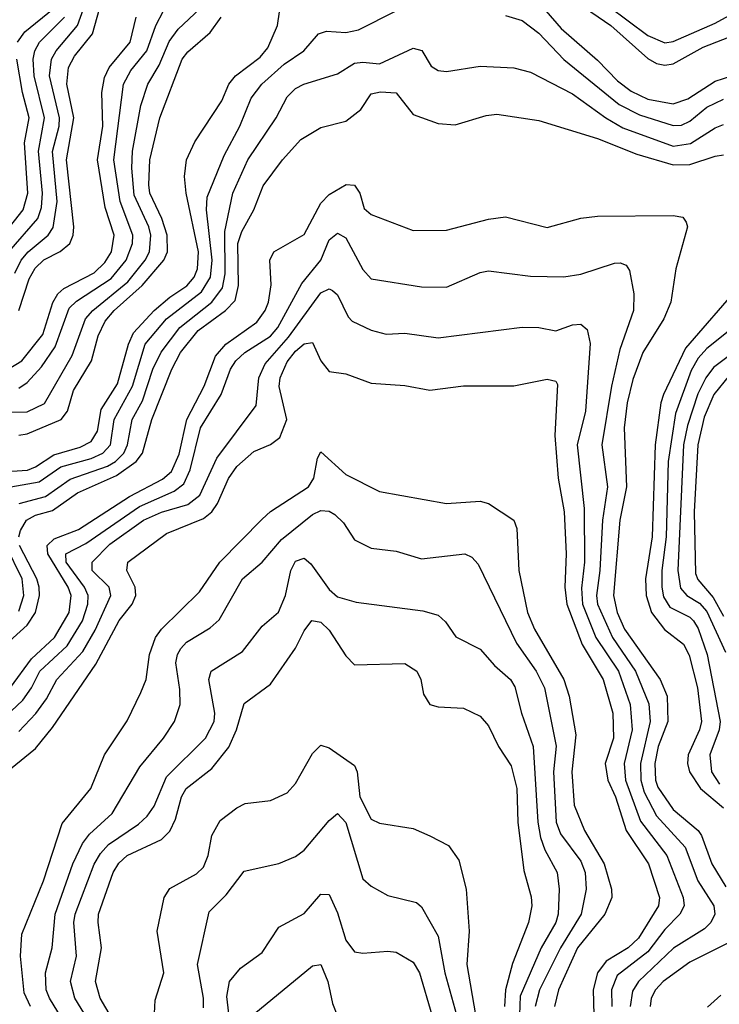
# Model space of a CAD drawing. Header units: inches. Extents: x 990535 to 1117859, y 769386 to 892122.
# Tile 920 of 1056: x 1071692 to 1073360, y 856755 to 859104. Entities that reach past the tile are written whole.
import ezdxf

# ---------------------------------------------------------------- set-up
doc = ezdxf.new("R2010")
doc.units = ezdxf.units.IN
doc.header["$MEASUREMENT"] = 0
doc.layers.add('B0875', color=7, linetype='Continuous')

msp = doc.modelspace()

# ---------------------------------------------------------------- linework, layer by layer
at = {"layer": 'B0875', "color": 5}
for points, elevation in [([(1071680.7, 858499.3), (1071696, 858530), (1071712.4, 858550), (1071759.8, 858590), (1071772, 858608), (1071781.4, 858670), (1071770.5, 858789.5), (1071785.9, 858850), (1071786.7, 858870), (1071763, 858970), (1071768.3, 859010), (1071779.3, 859030), (1071829.8, 859090.2), (1071865.4, 859190)], 3840), ([(1072910, 859167.7), (1072983.1, 859083.1), (1073070, 859007.3), (1073117.7, 858957.7), (1073150, 858933.1), (1073190, 858914.5), (1073250, 858903), (1073285, 858915), (1073350, 858957.2), (1073390, 858969.8), (1073430, 858973.3), (1073520.7, 858960.7), (1073590, 858968.4), (1073630, 858992.9), (1073690, 859080.4), (1073730, 859106.7)], 3680), ([(1073023.5, 859143.5), (1073101.3, 859090), (1073190, 859011.3), (1073210, 858999.4), (1073230, 858995.1), (1073250, 858998.3), (1073321.9, 859038.1), (1073430, 859080.5), (1073470, 859086.1), (1073530, 859077), (1073550, 859080.7), (1073670.7, 859169.3)], 3720), ([(1071610, 858166.8), (1071710, 858168.7), (1071751.6, 858188.4), (1071817, 858303), (1071849.3, 858390.7), (1071866.3, 858410), (1071950, 858478.8), (1071991.1, 858530), (1072001.2, 858550), (1072004.7, 858590), (1071999.9, 858610), (1071965.2, 858685.2), (1071959.3, 858750), (1071961.1, 858790), (1071980.9, 858899.1), (1071997.4, 858950), (1072024.6, 858995.4), (1072048.2, 859051.8), (1072070, 859081.6), (1072121.6, 859130)], 3740), ([(1071635.5, 858024.5), (1071710.7, 858029.3), (1071730, 858037.1), (1071773.7, 858066.3), (1071835.9, 858084.1), (1071862.3, 858097.7), (1071877.6, 858122.4), (1071886, 858174), (1071925, 858235), (1071951.5, 858330), (1071963.2, 858356.8), (1072012.7, 858410), (1072050, 858442.3), (1072090.7, 858469.3), (1072108.2, 858490), (1072115.7, 858510), (1072118.5, 858550), (1072088.9, 858690), (1072085.2, 858730), (1072089.9, 858769.9), (1072110, 858812.5), (1072174.1, 858910), (1072190.8, 858950), (1072206.4, 858970), (1072265.3, 859014.7), (1072283.3, 859036.7), (1072306.6, 859090), (1072315.3, 859150)], 3680), ([(1071687.1, 859050), (1071704.7, 859075.3), (1071771.7, 859130)], 3880), ([(1071690, 858410), (1071714.4, 858485.6), (1071728.9, 858511.1), (1071750, 858530.8), (1071788.9, 858551.1), (1071811.9, 858570), (1071819.7, 858590), (1071820.9, 858610), (1071803.5, 858770), (1071820.8, 858870), (1071804.3, 858950), (1071808.1, 858990), (1071823, 859017), (1071865.4, 859070), (1071888.3, 859150)], 3820), ([(1073096, 859136), (1073190, 859066.2), (1073230, 859048.7), (1073250, 859051.8), (1073350, 859095.5), (1073450, 859150.1)], 3740), ([(1071650, 858261.9), (1071697.4, 858290), (1071747.1, 858352.9), (1071770.9, 858429.1), (1071783, 858450), (1071797.4, 858462.6), (1071870, 858500.2), (1071895.1, 858524.9), (1071910.6, 858550), (1071917.3, 858590), (1071896.2, 858656.2), (1071877.7, 858770), (1071890.3, 858850), (1071888.2, 858930), (1071893.9, 858966.1), (1071905.6, 858990), (1071955.5, 859050), (1071969.4, 859110)], 3780), ([(1071666.5, 858550), (1071735.1, 858630), (1071743.7, 858656.3), (1071746.6, 858690), (1071736.8, 858790), (1071751.6, 858870), (1071726.4, 858970), (1071724.1, 859010), (1071728.3, 859030), (1071739.5, 859050), (1071798.7, 859110)], 3860), ([(1071670.7, 857989.3), (1071738.7, 858001.3), (1071790, 858037.2), (1071862.5, 858057.5), (1071890, 858069.8), (1071908.5, 858090), (1071917.5, 858150), (1071961, 858230), (1071991.2, 858330), (1072042.2, 858390), (1072125.3, 858454.7), (1072147.1, 858490), (1072151.3, 858530), (1072137.3, 858650), (1072139.3, 858680.7), (1072179.7, 858780.3), (1072217.2, 858850), (1072243.6, 858916.4), (1072269.6, 858950.4), (1072322.3, 858997.7), (1072369.9, 859030), (1072404.2, 859070), (1072423.8, 859076.2), (1072470, 859073.7), (1072500.2, 859079.8), (1072590, 859124.9)], 3660), ([(1071690, 858224.6), (1071710, 858238.7), (1071743.9, 858276.1), (1071776.8, 858323.2), (1071810, 858415.5), (1071827.2, 858432.8), (1071910, 858486.7), (1071945.6, 858530), (1071961.4, 858570), (1071961.6, 858590), (1071931.5, 858670), (1071916.8, 858770), (1071939.6, 858950), (1071957, 858983), (1071995, 859030), (1072017, 859090), (1072035.1, 859124.9)], 3760), ([(1071690, 858113.1), (1071710, 858116.4), (1071790.7, 858150), (1071806.4, 858170), (1071820.6, 858219.4), (1071863.3, 858290), (1071879.2, 858350), (1071895.6, 858384.4), (1071917.6, 858410), (1071984, 858470), (1072035.9, 858530), (1072044.6, 858550), (1072043.8, 858590), (1072030.9, 858630), (1072002.5, 858690), (1071999.6, 858710), (1072002.5, 858770), (1072026.5, 858870), (1072079.1, 859010), (1072092.8, 859027.2), (1072146.6, 859073.4), (1072172.5, 859110)], 3720), ([(1072850, 859114.2), (1072890, 859102.3), (1072930, 859071.7), (1072989, 859009), (1073121.5, 858901.5), (1073170, 858876.7), (1073250, 858851.6), (1073270, 858852.3), (1073290, 858861.5), (1073330, 858895), (1073370, 858914.7)], 3660), ([(1071691.2, 857950), (1071753.8, 857966.2), (1071812.1, 858007.9), (1071901.3, 858038.7), (1071920.3, 858050), (1071940.3, 858070), (1071949.4, 858090), (1071960.2, 858150), (1071985, 858195), (1072009.5, 858270.5), (1072029.1, 858310.9), (1072073.8, 858370), (1072150.5, 858430), (1072175.7, 858464.3), (1072182.1, 858497.9), (1072181.4, 858598.6), (1072200.4, 858690), (1072236.2, 858770), (1072303.2, 858870), (1072330, 858920.1), (1072350, 858939.8), (1072369.8, 858950), (1072450, 858974.6), (1072490, 858999.9), (1072510, 859002.8), (1072550, 858998.8), (1072630, 859036.3), (1072650.7, 859030.7), (1072673.3, 858993.3), (1072690, 858982.8), (1072710, 858980.7), (1072790, 858993.2), (1072870, 858988.9), (1072910, 858978.4), (1073010, 858926.8), (1073089.6, 858869.6), (1073130, 858846.1), (1073250, 858802.6), (1073291.5, 858808.5), (1073350, 858846.3), (1073370, 858853.9)], 3640), ([(1071650, 858587.1), (1071700.7, 858650), (1071711.2, 858690), (1071703.6, 858810), (1071714.7, 858870), (1071698.6, 858930), (1071685, 859010)], 3880), ([(1071690.1, 857870), (1071694.3, 857885.7), (1071708.3, 857910), (1071730, 857921.7), (1071770, 857932.9), (1071830, 857974.9), (1071923.1, 858016.9), (1071969.6, 858050.4), (1071985, 858070), (1072007.1, 858150), (1072054.6, 858270), (1072075.8, 858310), (1072117.4, 858362.6), (1072182.9, 858410), (1072205.6, 858434.4), (1072214.1, 858470), (1072211.8, 858570), (1072221.5, 858598.5), (1072250.6, 858650), (1072272.3, 858707.7), (1072318.3, 858770), (1072362.2, 858817.8), (1072410, 858847.1), (1072470, 858861.7), (1072505.4, 858890), (1072530, 858926.8), (1072552, 858932), (1072590, 858929.5), (1072630, 858877.6), (1072690, 858856.1), (1072730, 858853.2), (1072804.4, 858875.6), (1072830, 858878.4), (1072930, 858863.3), (1073070, 858820.7), (1073163.5, 858783.5), (1073250, 858757.4), (1073290, 858758.7), (1073350, 858778.7), (1073370, 858781.2)], 3620), ([(1071670, 857510.7), (1071720.4, 857579.6), (1071775.1, 857630), (1071809.8, 857690), (1071814.6, 857730), (1071807.7, 857750), (1071759.5, 857830), (1071757.4, 857850), (1071774.6, 857865.4), (1071832.1, 857887.9), (1071953.7, 857966.3), (1072032.4, 858007.6), (1072053.8, 858026.2), (1072072.4, 858067.6), (1072090.5, 858150), (1072131.9, 858230), (1072159, 858301), (1072183.6, 858330), (1072257.3, 858382.7), (1072277.5, 858410), (1072285.6, 858430), (1072291.5, 858471.5), (1072288.2, 858530), (1072297.8, 858550), (1072370, 858591.8), (1072410, 858666.6), (1072430, 858686.8), (1072470.8, 858710.8), (1072490, 858709.3), (1072503.3, 858690), (1072513.2, 858653.2), (1072530, 858639), (1072630, 858600.8), (1072710, 858602), (1072810, 858628.4), (1072850, 858633.6), (1072950, 858608.1), (1073030, 858630.7), (1073070, 858635.1), (1073250, 858637.2), (1073273, 858633), (1073281.3, 858621.3), (1073284.4, 858610), (1073256.1, 858510), (1073244.3, 858430), (1073227.6, 858390), (1073178, 858310), (1073154.2, 858245.8), (1073140.7, 858190), (1073133.6, 858130), (1073139.1, 857990), (1073122.8, 857910), (1073107.4, 857730), (1073116.2, 857690), (1073134.4, 857650), (1073219, 857530), (1073235.8, 857490), (1073237.3, 857430), (1073213.9, 857370), (1073206.3, 857330), (1073207.6, 857290), (1073213.2, 857273.2), (1073250, 857219.8), (1073310, 857170.1), (1073317.9, 857157.9), (1073342.2, 857090), (1073375.4, 857035.4)], 3580), ([(1071658.3, 857441.7), (1071699.5, 857480.5), (1071720.3, 857510), (1071740.1, 857550), (1071805.1, 857610), (1071841.8, 857670), (1071854.6, 857710), (1071855.4, 857730), (1071846.4, 857750), (1071802.8, 857810), (1071802, 857830), (1071850, 857854.4), (1071977.4, 857942.6), (1072060.5, 857979.5), (1072083.1, 857996.9), (1072098.9, 858030), (1072123.1, 858130), (1072172.3, 858210), (1072194.6, 858270), (1072207.3, 858290), (1072228.8, 858310), (1072290, 858349.3), (1072307.7, 858370), (1072365, 858475), (1072410.2, 858530), (1072430, 858579), (1072450, 858594.4), (1072470, 858583.5), (1072510, 858508.4), (1072530, 858486), (1072650, 858466.4), (1072710, 858465.6), (1072790, 858501.2), (1072810, 858504.6), (1072910, 858492.2), (1072989.3, 858490.7), (1073030, 858496.6), (1073110, 858523.3), (1073123.9, 858523.9), (1073138.1, 858518.1), (1073145.9, 858505.9), (1073156, 858450), (1073155.7, 858410), (1073123.1, 858316.9), (1073103.2, 858230), (1073079.6, 858090), (1073093.6, 857990), (1073081.2, 857910), (1073075.5, 857790), (1073067.5, 857730), (1073069.7, 857710), (1073105.2, 857630), (1073160.4, 857550), (1073192.1, 857472.1), (1073194.9, 857430), (1073172.1, 857330), (1073172.8, 857290), (1073181.2, 857261.2), (1073210, 857205.2), (1073278.5, 857130), (1073309.1, 857050), (1073346.9, 856990), (1073349, 856970), (1073340.1, 856950), (1073325, 856935), (1073251, 856889), (1073167.1, 856810), (1073153.1, 856786.9), (1073147.7, 856750)], 3560), ([(1071690, 857406.1), (1071730.8, 857449.2), (1071756.2, 857483.8), (1071781, 857530), (1071842.9, 857597.1), (1071872.3, 857647.7), (1071909.3, 857730), (1071905.4, 857750), (1071864.6, 857790), (1071864.9, 857810), (1071906.9, 857853.1), (1071987.4, 857910), (1072030, 857929.1), (1072092.6, 857947.4), (1072121.4, 857970), (1072162.1, 858057.9), (1072256.2, 858183.8), (1072262.6, 858250), (1072277, 858283), (1072333.2, 858346.8), (1072410, 858452.7), (1072430, 858462.3), (1072437.6, 858457.6), (1072450, 858447.3), (1072475, 858395), (1072484.5, 858384.5), (1072530, 858363.2), (1072565.9, 858354.1), (1072610, 858356.2), (1072690, 858345.2), (1072890, 858370.2), (1072930, 858369.3), (1072970, 858362), (1073010, 858375.9), (1073030, 858377.4), (1073044.7, 858364.7), (1073051.9, 858331.9), (1073041.2, 858170), (1073020.8, 858090), (1073038, 857938), (1073038.4, 857810), (1073031.8, 857748.2), (1073034.2, 857710), (1073065.4, 857630), (1073119.7, 857550), (1073147.3, 857470), (1073152.4, 857410), (1073133.2, 857330), (1073136.6, 857290), (1073172.1, 857192.1), (1073234.9, 857110), (1073273.6, 857010), (1073275.9, 856990), (1073266.3, 856970), (1073230, 856933.7), (1073190, 856880.3), (1073116.2, 856823.8), (1073102.8, 856790), (1073103.5, 856750)], 3540), ([(1073408.8, 858470), (1073279.3, 858320.7), (1073226.6, 858210), (1073220.3, 858190), (1073207.3, 858090), (1073199.7, 857870), (1073183.8, 857770), (1073185.8, 857730), (1073198.5, 857690), (1073229, 857649), (1073274.6, 857614.6), (1073288, 857588), (1073308, 857510), (1073317.7, 857430), (1073313.1, 857410), (1073286, 857350), (1073284.6, 857330), (1073289.3, 857310), (1073315.2, 857270), (1073370, 857223.8)], 3620), ([(1073392.7, 858370), (1073330, 858319.5), (1073310, 858296.8), (1073292.6, 858267.4), (1073255.6, 858164.4), (1073237.8, 858050), (1073233.4, 857870), (1073223, 857790), (1073222.7, 857750), (1073227.1, 857727.1), (1073242.2, 857702.2), (1073290, 857678.5), (1073298.9, 857670), (1073310, 857651.6), (1073331.4, 857590), (1073362.4, 857430), (1073359.9, 857410), (1073337.3, 857350), (1073341.8, 857310), (1073360.4, 857280.4)], 3640), ([(1071670, 857317), (1071730, 857365.4), (1071770, 857415.3), (1071873.3, 857566.7), (1071929, 857671), (1071960.4, 857710), (1071969.2, 857730), (1071967.1, 857750), (1071947.6, 857790), (1071949.9, 857810), (1072042, 857878), (1072130, 857914.2), (1072150, 857929.6), (1072164, 857950), (1072190, 858009.3), (1072210, 858038.5), (1072250, 858074.2), (1072290, 858090.5), (1072312.5, 858107.5), (1072328.8, 858150), (1072310.9, 858229.1), (1072312.8, 858250), (1072330, 858287.7), (1072350, 858313.4), (1072370, 858330.4), (1072390, 858333.8), (1072410.1, 858290.1), (1072430, 858264.4), (1072470, 858258.9), (1072530, 858237), (1072610, 858231.5), (1072670, 858220.5), (1072750, 858230.8), (1072870, 858230.7), (1072950, 858246.8), (1072970, 858242), (1072973.9, 858233.9), (1072968.2, 858111.8), (1072975.7, 858010), (1072990.5, 857930), (1072994.9, 857830), (1072991.9, 857750), (1072996.7, 857710), (1073033.2, 857613.2), (1073083.1, 857530), (1073106.2, 857450), (1073107.5, 857390), (1073088.2, 857330), (1073094.3, 857290), (1073112.9, 857250), (1073138.3, 857170), (1073191.4, 857090), (1073217.6, 857010), (1073214.9, 856990), (1073167.1, 856912.9), (1073142.4, 856890), (1073090, 856858.2), (1073069.9, 856830.1), (1073059.6, 856790), (1073060.7, 856730)], 3520), ([(1073410, 858322.3), (1073346, 858274), (1073327.7, 858250), (1073308.7, 858211.3), (1073283.9, 858136.1), (1073274.6, 858090), (1073260.9, 857790), (1073267.5, 857747.5), (1073282.3, 857730), (1073312.5, 857712.5), (1073330, 857692.1), (1073375.1, 857595.1)], 3660), ([(1073384.2, 858255.8), (1073346.7, 858210), (1073324.1, 858155.9), (1073308.5, 858090), (1073300.4, 857930), (1073302.9, 857782.9), (1073308.5, 857768.5), (1073345.6, 857725.6), (1073370, 857681.4)], 3680), ([(1071717.9, 856750), (1071702.7, 856782.7), (1071694.2, 856870), (1071697.4, 856922.6), (1071749.2, 857050), (1071793.2, 857186.8), (1071861.9, 857270), (1071894.4, 857350), (1071948.7, 857431.3), (1071981.3, 857498.7), (1071993.8, 857530), (1072001.5, 857590), (1072015.9, 857630), (1072030.3, 857650), (1072120.7, 857739.3), (1072169.3, 857810), (1072270, 857912.3), (1072290, 857930.8), (1072380.6, 857990), (1072393.6, 858010), (1072402.4, 858057.6), (1072410, 858072.8), (1072470, 858018.8), (1072550, 857978.4), (1072710, 857950.1), (1072790, 857955.5), (1072810, 857950.1), (1072870, 857910.2), (1072877.7, 857890), (1072882.4, 857790), (1072902.6, 857690), (1072919.4, 857650), (1072989.5, 857530), (1073002, 857490), (1073018.2, 857398.2), (1073008.4, 857310), (1073014.1, 857230), (1073038.9, 857170), (1073085.5, 857090), (1073103.1, 857030), (1073103.5, 857010), (1073087.5, 856970), (1073021.6, 856890), (1072976.9, 856790), (1072967.4, 856750)], 3480), ([(1071811.6, 856690), (1071762.8, 856770), (1071755.4, 856790), (1071753.5, 856830), (1071769.7, 856890.3), (1071777, 856970), (1071818.6, 857090), (1071841.5, 857138.5), (1071858.9, 857161.1), (1071912.8, 857210), (1071978.2, 857321.8), (1072034.6, 857390), (1072061, 857430), (1072074.5, 857470), (1072074, 857506), (1072064.3, 857570), (1072068, 857590), (1072076.2, 857603.8), (1072090, 857619.1), (1072146.5, 857653.5), (1072167.4, 857672.6), (1072223.2, 857770), (1072270, 857810.2), (1072316.1, 857863.9), (1072390, 857923.9), (1072410, 857933.3), (1072430, 857931.8), (1072443.5, 857923.5), (1072464, 857904), (1072490, 857862.8), (1072530, 857843.5), (1072590, 857836.3), (1072650, 857818.1), (1072753.1, 857830), (1072770, 857821.9), (1072785.3, 857805.3), (1072876.3, 857616.3), (1072923.1, 857550), (1072943, 857510), (1072970.7, 857370.7), (1072964.4, 857310), (1072971.4, 857190), (1072981.7, 857161.7), (1073030, 857096.3), (1073040.2, 857070), (1073042.6, 857030), (1073030.3, 856970), (1072981.2, 856890), (1072931.7, 856790), (1072921, 856750)], 3460), ([(1071565.9, 857530), (1071710, 857659.5), (1071730, 857689.7), (1071739.4, 857730), (1071738.4, 857750), (1071732.8, 857770), (1071691.7, 857850)], 3620), ([(1071690, 857693), (1071702, 857730), (1071698.1, 857770), (1071659.3, 857850)], 3640), ([(1071860.1, 856710), (1071823.4, 856770), (1071813.6, 856810), (1071827.9, 856870), (1071821.2, 856950), (1071824.2, 856970), (1071870, 857089.5), (1071884.7, 857115.3), (1071903.8, 857136.2), (1071975.3, 857184.7), (1071996.1, 857203.9), (1072012.3, 857227.7), (1072041.8, 857298.2), (1072134.7, 857390), (1072156.1, 857430), (1072157.5, 857450), (1072142.7, 857530), (1072148.3, 857550), (1072223.4, 857596.6), (1072270, 857657.5), (1072309.4, 857690.6), (1072326, 857730), (1072338.7, 857790), (1072350, 857812.1), (1072370, 857819.3), (1072386, 857806), (1072430, 857744.7), (1072450, 857727.3), (1072494.2, 857714.2), (1072653.5, 857693.5), (1072690, 857683.8), (1072707.4, 857667.4), (1072732, 857632), (1072790, 857602.3), (1072823.8, 857563.8), (1072861.9, 857530), (1072872.8, 857512.8), (1072888.7, 857450), (1072916.5, 857370), (1072927.1, 857190), (1072933.4, 857153.4), (1072943.8, 857123.8), (1072973.2, 857070), (1072978, 857030), (1072976, 856970), (1072970.1, 856950), (1072935.4, 856890), (1072885.1, 856774.9), (1072883.5, 856730)], 3440), ([(1071919, 856710), (1071884, 856770), (1071872.6, 856810), (1071887.1, 856890), (1071878.8, 856950), (1071880.1, 856970), (1071915.2, 857070), (1071928.2, 857091.8), (1071948.6, 857110), (1072030, 857148.4), (1072050, 857168.1), (1072063.2, 857196.8), (1072077.8, 857250), (1072088.9, 857270), (1072150, 857317.7), (1072191, 857369), (1072208.9, 857410), (1072227.6, 857472.4), (1072290, 857518.9), (1072350, 857605), (1072370, 857646.2), (1072388.9, 857671.1), (1072410, 857666.8), (1072430, 857647.4), (1072470, 857586.4), (1072490, 857565.1), (1072610, 857568), (1072638.8, 857550), (1072648.1, 857530), (1072654.8, 857494.8), (1072670, 857470.2), (1072690, 857465), (1072750, 857461.5), (1072790, 857442.7), (1072810, 857419.3), (1072833.7, 857370), (1072863.8, 857323.8), (1072877, 857270), (1072880, 857190), (1072894.4, 857074.4), (1072911.5, 857011.5), (1072912.8, 856990), (1072904.9, 856950), (1072867.1, 856852.9), (1072850.2, 856790), (1072848.2, 856750)], 3420), ([(1072010.2, 856670), (1072014.9, 856765.1), (1072035.9, 856830), (1072019.7, 856930), (1072036.4, 857010), (1072050, 857031.1), (1072113.9, 857066.1), (1072130, 857082.2), (1072141.2, 857110), (1072150, 857158), (1072170, 857193.6), (1072210, 857224.2), (1072230, 857233.9), (1072290, 857241.2), (1072330, 857259.3), (1072350, 857282), (1072390, 857353.8), (1072410, 857373.5), (1072430, 857366.7), (1072490, 857324.7), (1072496.4, 857310), (1072503.2, 857250), (1072530, 857197.1), (1072550, 857187.7), (1072630, 857174.4), (1072670, 857157.2), (1072714.1, 857134.1), (1072739.1, 857099.1), (1072756.6, 857030), (1072763.3, 856930), (1072757.9, 856850), (1072779.1, 856730)], 3380), ([(1072130, 856746.7), (1072130.6, 856770), (1072116.1, 856850), (1072143.9, 856976.1), (1072184, 857016), (1072227.3, 857072.7), (1072310, 857091), (1072350, 857107.6), (1072370, 857123.2), (1072430, 857193.6), (1072450, 857210.2), (1072470, 857189.2), (1072510, 857054.2), (1072530, 857037.2), (1072570, 857014.7), (1072637.9, 856997.9), (1072650, 856987.9), (1072690, 856917.8), (1072706, 856830), (1072733.3, 856730)], 3360), ([(1072193, 856713), (1072186.1, 856773.9), (1072192.1, 856810), (1072218.5, 856841.5), (1072270, 856878.8), (1072310, 856939.3), (1072370, 856971.6), (1072410, 857018), (1072430, 857016.9), (1072450, 856973.6), (1072470, 856907.9), (1072490, 856880.7), (1072510, 856877.1), (1072570, 856881.8), (1072590, 856879.3), (1072630, 856855.5), (1072645, 856830), (1072674.7, 856730)], 3340), ([(1073397.5, 856910), (1073290, 856856.1), (1073225.9, 856810), (1073207.8, 856790), (1073197.7, 856770), (1073194.9, 856750)], 3580), ([(1072250, 856732), (1072390, 856847.3), (1072410, 856850.2), (1072426.9, 856810), (1072437.5, 856757.5), (1072450, 856727.3)], 3320), ([(1073363.3, 856776.7), (1073331.6, 856748.4)], 3620)]:
    msp.add_lwpolyline(points, dxfattribs=dict(at, elevation=elevation))

doc.saveas('drawing.dxf')
